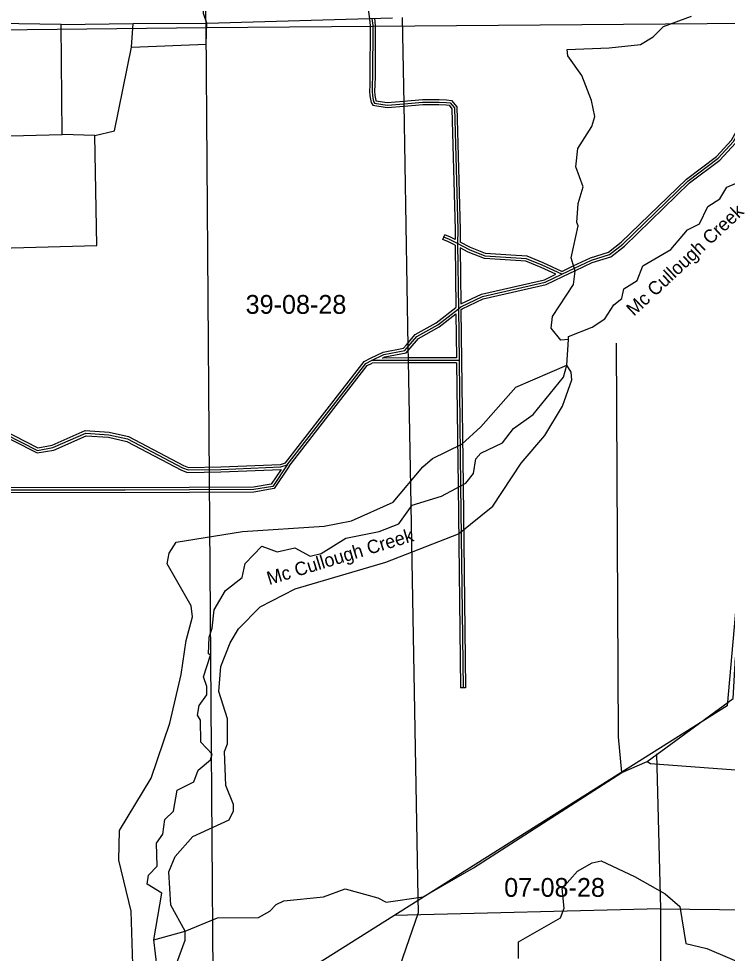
# Model space of a CAD drawing. Extents: x 418523 to 616617, y 1878279 to 2196743.
# Drawn here: x 486921 to 495394, y 1991620 to 2002802 of the extents above; entities that cross this region are included whole.
import ezdxf

# ---------------------------------------------------------------- set-up
doc = ezdxf.new("R2010")
doc.units = 0
for name, color, linetype in [('Level 1', 7, 'Continuous'), ('Level 2', 7, 'Continuous'), ('Level 31', 7, 'Continuous'), ('Level 32', 7, 'Continuous'), ('Level 41', 7, 'Continuous'), ('Level 5', 7, 'Continuous'), ('Level 55', 7, 'Continuous'), ('Level 7', 7, 'Continuous')]:
    doc.layers.add(name, color=color, linetype=linetype)

msp = doc.modelspace()

# ---------------------------------------------------------------- linework, layer by layer
at = {"layer": 'Level 1'}
for p, q in [((489160.594, 2002698.256), (489052.151, 2010637.074)), ((496165.31, 2003347.368), (495390.078, 1994579.436)), ((489160.594, 2002698.256), (496112.48, 2002749.846)), ((478928.849, 2002573.893), (489160.594, 2002698.256)), ((489252.006, 1990713.251), (489160.594, 2002698.256)), ((495390.078, 1994579.436), (483818.505, 1987290.855)), ((494545.915, 1994007.074), (494595.63, 1992150.917)), ((494595.63, 1992150.917), (491410.077, 1992072.554)), ((494595.63, 1992150.917), (494580.176, 1986799.598)), ((494595.63, 1992150.917), (497663.641, 1992120.631))]:
    msp.add_line(p, q, dxfattribs=at)
at = {"layer": 'Level 31'}
for p, q in [((492168.102, 2000110.928), (492177.935, 1999332.27)), ((493414.529, 1999744.606), (493565.15, 1999817.033)), ((492177.935, 1999332.27), (492185.951, 1998714.361)), ((492185.951, 1998714.361), (491581.87, 1998712.709)), ((492185.951, 1998714.361), (492204.612, 1997214.874)), ((491581.87, 1998712.709), (491140.781, 1998711.785)), ((489337.854, 1997410.023), (490054.976, 1997439.856)), ((490054.976, 1997439.856), (490130.242, 1997464.243)), ((492204.612, 1997214.874), (492234.7, 1994795.256))]:
    msp.add_line(p, q, dxfattribs=at)
for points in [[(491143.996, 2002804.862), (491154.711, 2002720.079), (491151.011, 2002109.859), (491148.963, 2002006.951), (491146.425, 2001936.41), (491149.979, 2001880.752), (491162.029, 2001810.51), (491173.999, 2001793), (491326.398, 2001767.947), (491528.766, 2001784.856)], [(493565.15, 1999817.033), (493768.202, 1999914.322), (493985.381, 1999979.911), (494144.475, 2000104.308), (494923.39, 2000859.117), (495283.207, 2001132.466), (495467.669, 2001331.674), (495551.715, 2001481.136), (495593.982, 2001647.874), (495702.784, 2001730.676), (496871.559, 2002033.234), (497573.206, 2002246.57)], [(491528.766, 2001784.856), (491750.484, 2001803.497), (491946.44, 2001804.8), (492034.246, 2001799.678), (492081.15, 2001794.376), (492131.302, 2001735.965), (492169.789, 2000275.299), (492168.102, 2000110.928)], [(492168.102, 2000110.928), (492070.976, 2000160.095), (492003.565, 2000188.763)], [(493414.529, 1999744.606), (493179.725, 1999851.841), (492992.036, 1999929.411), (492804.38, 1999942.614), (492497.203, 1999961.078), (492309.186, 2000035.744), (492168.102, 2000110.928)], [(492177.935, 1999332.27), (492206.575, 1999355.052), (492465.876, 1999478.631), (493216.88, 1999650.204), (493414.529, 1999744.606)], [(491578.822, 1998881.101), (491679.872, 1998999.202), (491930.69, 1999139.543), (492177.935, 1999332.27)], [(491140.781, 1998711.785), (491286.973, 1998784.223), (491537.383, 1998832.919), (491578.822, 1998881.101)], [(490130.242, 1997464.243), (491069.594, 1998676.83), (491140.781, 1998711.785)], [(486564.24, 1997931.903), (487146.395, 1997637.185), (487330.151, 1997669.794), (487722.577, 1997842.911), (487997.743, 1997824.917), (488222.655, 1997773.699), (488879.397, 1997428.843), (488945.875, 1997403.446), (489337.854, 1997410.023)], [(490130.242, 1997464.243), (489958.787, 1997206.817), (489730.92, 1997167.121), (488191.624, 1997160.696), (486479.534, 1997162.045)]]:
    msp.add_lwpolyline(points, dxfattribs=at)
at = {"layer": 'Level 32'}
for p, q in [((491991.825, 2000161.156), (492015.306, 2000216.371)), ((492138.335, 2000092.371), (492147.75, 1999346.778)), ((492198.742, 2000060.605), (492207.229, 1999388.597)), ((493414.201, 1999777.736), (493552.15, 1999844.071)), ((493427.53, 1999717.567), (493578.152, 1999789.996)), ((492208.125, 1999317.948), (492215.95, 1998714.75)), ((492148.723, 1999271.458), (492155.561, 1998744.278)), ((491581.809, 1998742.709), (491269.443, 1998742.054)), ((492155.56, 1998744.277), (491581.789, 1998742.709)), ((492215.95, 1998714.734), (492234.611, 1997215.246)), ((491581.934, 1998682.708), (491147.78, 1998681.798)), ((492156.324, 1998684.278), (491581.954, 1998682.708)), ((492156.324, 1998684.278), (492174.615, 1997214.5)), ((490049.631, 1997469.66), (490112.193, 1997489.931)), ((489336.98, 1997440.012), (490049.632, 1997469.659)), ((489338.73, 1997380.032), (490058.041, 1997409.956)), ((492174.615, 1997214.501), (492204.702, 1994794.884)), ((492234.611, 1997215.246), (492264.7, 1994795.629)), ((492264.7, 1994795.629), (492204.702, 1994794.884))]:
    msp.add_line(p, q, dxfattribs=at)
for points in [[(489181.19, 2003921.329), (489182.382, 2002961.388), (490333.862, 2002991.651), (490800.644, 2003006.948), (490935.035, 2002999.084), (491003.225, 2002999.838), (491069.729, 2002987.501), (491092.269, 2002970.461), (491114.232, 2002801.101)], [(491114.232, 2002801.101), (491124.699, 2002718.281), (491121.013, 2002110.248), (491118.973, 2002007.788), (491116.39, 2001935.991), (491120.141, 2001877.251), (491133.567, 2001798.984), (491156.472, 2001765.477), (491325.195, 2001737.741), (491531.265, 2001754.96)], [(491173.76, 2002808.624), (491184.723, 2002721.876), (491181.01, 2002109.469), (491178.952, 2002006.112), (491176.46, 2001936.827), (491179.817, 2001884.255), (491190.49, 2001822.036), (491191.525, 2001820.522), (491327.6, 2001798.153), (491526.269, 2001814.753)], [(493552.187, 1999844.089), (493757.32, 1999942.375), (493971.329, 2000007.006), (494124.74, 2000126.961), (494903.806, 2000881.916), (495262.974, 2001154.772), (495443.253, 2001349.462), (495523.613, 2001492.37), (495567.476, 2001665.402), (495689.42, 2001758.207), (496863.433, 2002062.12), (497360.759, 2002213.331)], [(493578.114, 1999789.978), (493779.085, 1999886.271), (493999.433, 1999952.816), (494164.209, 2000081.656), (494942.973, 2000836.318), (495303.44, 2001110.161), (495492.085, 2001313.886), (495579.818, 2001469.903), (495620.488, 2001630.346), (495716.148, 2001703.146), (496879.685, 2002004.348), (497525.69, 2002200.765)], [(491526.253, 2001814.751), (491749.125, 2001833.49), (491947.215, 2001834.806), (492036.806, 2001829.581), (492096.232, 2001822.863), (492161.012, 2001747.416), (492199.794, 2000275.54), (492198.29, 2000128.836)], [(491531.28, 2001754.961), (491751.843, 2001773.505), (491945.665, 2001774.793), (492031.685, 2001769.776), (492066.067, 2001765.889), (492101.593, 2001724.513), (492139.784, 2000275.057), (492138.6, 2000159.488)], [(492138.6, 2000159.488), (492083.635, 2000187.312), (492015.306, 2000216.371)], [(492138.335, 2000092.371), (492058.317, 2000132.877), (491991.825, 2000161.156)], [(493414.201, 1999777.736), (493191.69, 1999879.358), (492998.997, 1999958.996), (492806.332, 1999972.551), (492503.805, 1999990.736), (492321.816, 2000063.008), (492198.289, 2000128.836)], [(493343.647, 1999743.996), (493167.76, 1999824.326), (492985.076, 1999899.826), (492802.426, 1999912.676), (492490.601, 1999931.421), (492296.557, 2000008.48), (492198.742, 2000060.605)], [(492207.229, 1999388.597), (492455.962, 1999507.139), (493206.953, 1999678.71), (493343.647, 1999743.996)], [(492208.125, 1999317.949), (492222.573, 1999329.443), (492475.79, 1999450.121), (493226.805, 1999621.698), (493427.459, 1999717.534)], [(491556.027, 1998900.605), (491660.555, 1999022.771), (491914.047, 1999164.608), (492147.75, 1999346.777)], [(491601.617, 1998861.596), (491699.189, 1998975.633), (491947.332, 1999114.477), (492148.722, 1999271.458)], [(491127.461, 1998738.666), (491277.276, 1998812.901), (491521.43, 1998860.379), (491556.027, 1998900.605)], [(491269.443, 1998742.054), (491296.67, 1998755.546), (491553.335, 1998805.458), (491601.567, 1998861.537)], [(490112.193, 1997489.931), (491050.133, 1998700.696), (491127.558, 1998738.715)], [(490154.617, 1997446.718), (491089.055, 1998652.964), (491147.78, 1998681.798)], [(486571.469, 1997961.87), (487151.012, 1997668.474), (487321.35, 1997698.701), (487717.196, 1997873.327), (488002.08, 1997854.699), (488233.135, 1997802.081), (488891.768, 1997456.232), (488951.167, 1997433.541), (489336.979, 1997440.012)], [(486557.014, 1997901.936), (487141.778, 1997605.896), (487338.953, 1997640.887), (487727.957, 1997812.494), (487993.407, 1997795.136), (488212.175, 1997745.316), (488867.026, 1997401.454), (488940.583, 1997373.352), (489338.73, 1997380.032)], [(490058.041, 1997409.956), (489940.955, 1997234.163), (489728.265, 1997197.111), (488191.572, 1997190.696), (486509.269, 1997192.021)], [(490154.617, 1997446.718), (489976.62, 1997179.471), (489733.575, 1997137.131), (488191.675, 1997130.695), (486509.785, 1997132.019)]]:
    msp.add_lwpolyline(points, dxfattribs=at)
at = {"layer": 'Level 5'}
for p, q in [((487429.028, 2002731.73), (486537.11, 2002744.879)), ((487429.028, 2002731.73), (488287.735, 2002743.781)), ((488269.559, 2002460.444), (488287.735, 2002743.781)), ((488287.735, 2002743.781), (489171.451, 2002747.342)), ((489171.451, 2002747.342), (491389.274, 2002810.381)), ((487438.601, 2001414.517), (487429.028, 2002731.73)), ((486546.485, 2001394.316), (487438.601, 2001414.517)), ((487830.35, 2001404.052), (487438.601, 2001414.517)), ((493475.987, 1998655.875), (493494.332, 1998964.223)), ((494133.295, 1993783.802), (494434.128, 1993915.58)), ((488537.035, 1991779.924), (488912.76, 1991886.261))]:
    msp.add_line(p, q, dxfattribs=at)
for points in [[(489171.451, 2002747.342), (489130.389, 2002864.275), (489083.221, 2004940.325), (489111.441, 2005532.04)], [(488269.559, 2002460.444), (489161.745, 2002497.276), (489171.451, 2002747.342)], [(493494.332, 1998964.223), (493402.56, 1998956.381), (493286.636, 1999098.724), (493304.064, 1999240.367), (493556.212, 1999622.47), (493573.74, 1999780.764), (493524.606, 1999939.447), (493610.031, 2000322.458), (493593.59, 2000364.209), (493611.466, 2000589.225), (493670.904, 2000788.971), (493580.508, 2001031.216), (493606.665, 2001247.831), (493774.834, 2001513.68), (493808.832, 2001630.223), (493768.168, 2001822.157), (493653.09, 2002122.893), (493487.603, 2002357.227), (493479.691, 2002432.289), (493980.011, 2002454.606), (494355.338, 2002494.261), (494505.879, 2002585.146), (494631.61, 2002709.5), (494965.754, 2002832.747)], [(487830.35, 2001404.052), (488064.093, 2001461.156), (488269.559, 2002460.444)], [(486539.259, 2000052.193), (487856.593, 2000086.74), (487830.35, 2001404.052)], [(493494.332, 1998964.223), (493494.492, 1998997.574), (493778.545, 1999112.741), (493929.156, 1999211.955), (494038.415, 1999378.13), (494130.536, 1999452.633), (494156.165, 1999569.206), (494315.086, 1999668.391), (494382.725, 1999843.096), (494717.257, 2000041.375), (494918.567, 2000273.713), (495060.709, 2000347.947), (495161.857, 2000555.833), (495304.068, 2000646.747), (495388.217, 2000788.042), (495622.16, 2000886.797), (495647.4, 2000928.349), (495856.163, 2000993.933), (495940.511, 2001176.868), (496057.483, 2001226.231)], [(494133.295, 1993783.802), (494093.907, 1994209.182), (494069.305, 1998919.429)], [(488537.035, 1991779.924), (488631.746, 1992337.969), (488457.271, 1992447.29), (488474.53, 1992555.563), (488575.16, 1992663.376), (488568.295, 1992938.513), (488643.904, 1993046.496), (488669.871, 1993221.421), (488770.461, 1993320.905), (488813.478, 1993570.761), (489014.08, 1993669.726), (489064.879, 1993811.181), (489215.589, 1993935.406), (489232.618, 1994001.997), (489100.023, 1994144.44), (489093.128, 1994411.266), (489060.076, 1994469.787), (489077.375, 1994586.4), (489169.755, 1994710.954), (489170.313, 1994810.986), (489129.25, 1994927.929), (489213.987, 1995185.896), (489189.076, 1995202.696), (489198.493, 1995402.741), (489232.431, 1995510.915), (489258.618, 1995727.531), (489393.236, 1995960.228), (489594.157, 1996117.534), (489628.425, 1996284.069), (489829.605, 1996491.396), (490012.65, 1996423.727), (490221.313, 1996472.631), (490404.189, 1996371.581), (490537.74, 1996404.203), (490830.493, 1996586.031), (491231.089, 1996667.228), (491465.002, 1996757.683), (491624.601, 1996981.881), (491975.316, 1997088.387), (492267.939, 1997245.175), (492360.259, 1997361.399), (492386.216, 1997536.324), (492444.926, 1997602.696), (492704.009, 1997726.362), (492838.338, 1997900.708), (493072.64, 1998066.156), (493433.549, 1998514.391), (493475.987, 1998655.875)], [(494434.128, 1993915.58), (495463.545, 1994668.621), (495491.207, 1995160.333)], [(494434.128, 1993915.58), (494475.64, 1993890.339), (496508.92, 1993737.621), (496629.291, 1994412.249), (497066.05, 1995018.439)], [(491757.706, 1992296.056), (492359.811, 1992642.942), (494133.295, 1993783.802)], [(488912.76, 1991886.261), (489297.085, 1992042.59), (489788.954, 1992048.276), (489922.765, 1992122.58), (489998.215, 1992205.523), (490090.145, 1992246.715), (490565.574, 1992294.171), (490824.557, 1992392.807), (491215.776, 1992282.3), (491315.519, 1992231.76), (491757.706, 1992296.056)], [(487122.061, 1986010.356), (487189.74, 1986193.391), (487466.28, 1986458.681), (487635.395, 1986899.593), (487861.645, 1987115.121), (488046.683, 1987422.591), (488255.905, 1987571.497), (488458.171, 1987978.9), (488493.246, 1988295.488), (488611.334, 1988553.286), (488647.625, 1989094.96), (488740.333, 1989286.206), (488832.493, 1989369.079), (488909.189, 1989677.127), (489027.406, 1989959.906), (489078.693, 1990193.061), (488987.948, 1990368.615), (488747.759, 1990661.7), (488665.155, 1990803.842), (488632.82, 1990987.446), (488533.566, 1991138.018), (488576.921, 1991446.236), (488537.035, 1991779.924)]]:
    msp.add_lwpolyline(points, dxfattribs=at)
at = {"layer": 'Level 55'}
for p, q in [((491528.766, 2001784.856), (491510.891, 2002816.665)), ((491578.822, 1998881.101), (491528.766, 2001784.856)), ((491581.87, 1998712.709), (491578.822, 1998881.101)), ((491611.518, 1996981.878), (491581.87, 1998712.709)), ((491696.695, 1992287.636), (491611.518, 1996981.878))]:
    msp.add_line(p, q, dxfattribs=at)
msp.add_lwpolyline([(489703.935, 1986328.857), (491699.693, 1992107.243), (491696.695, 1992287.636)], dxfattribs=at)
at = {"layer": 'Level 7'}
for points in [[(488292.34, 1991231.028), (488263.804, 1992123.19), (488117.02, 1992732.562), (488127.284, 1993090.961), (488505.79, 1993714.151), (488726.102, 1994371.551), (488862.625, 1994954.376), (488923.168, 1995362.527), (488999.735, 1995645.576), (488983.782, 1995779.018), (488694.727, 1996280.777), (488720.385, 1996405.691), (488804.465, 1996538.615), (489597.138, 1996667.738), (490572.845, 1996729.151), (490898.32, 1996794.077), (491399.686, 1997016.479), (491752.095, 1997439.733), (491869.366, 1997539.107), (492220.44, 1997712.306), (492446.63, 1997919.474), (492866, 1998392.391), (493475.987, 1998655.875)], [(488912.76, 1991886.261), (488739.361, 1992195.657), (488716.514, 1992595.936), (488792.521, 1992778.912), (489002.241, 1993019.551), (489436.806, 1993217.271), (489487.415, 1993325.374), (489487.804, 1993400.406), (489397.318, 1993625.981), (489382.87, 1994034.561), (489416.71, 1994126.063), (489418.304, 1994426.171), (489311.706, 1994751.877), (489338.311, 1995051.855), (489448.229, 1995334.703), (489549.178, 1995500.878), (489809.008, 1995766.228), (490227.002, 1995980.719), (491312.457, 1996300.01), (492181.268, 1996637.079), (492591.55, 1996968.342), (492927.777, 1997483.399), (493213.017, 1997815.311), (493423.315, 1998164.292), (493533.391, 1998480.481), (493525.55, 1998572.254), (493475.987, 1998655.875)], [(492895.82, 1991556.302), (492896.897, 1991756.377), (493398.651, 1992045.431), (493440.95, 1992161.914), (493417.185, 1992395.459), (493601.725, 1992602.886), (493777.317, 1992701.971), (493885.819, 1992726.393), (494284.98, 1992540.833), (494650.63, 1992330.463), (494824.875, 1992179.451), (494897.545, 1991737.231), (495147.31, 1991677.532), (495662.984, 1991458.003)], [(488793.765, 1991461.76), (488912.172, 1991777.889), (488912.76, 1991886.261)]]:
    msp.add_lwpolyline(points, dxfattribs=at)

# ---------------------------------------------------------------- texts
at = {"layer": 'Level 2'}
for s, p in [('39-08-28', (489633.923, 1999271.285)), ('07-08-28', (492725.815, 1992295.866))]:
    msp.add_text(s, height=225, dxfattribs=at).set_placement(p)
at = {"layer": 'Level 41'}
for rotation, p in [(43.1274639, (494277.155, 1999234.609)), (16.9274805, (489915.775, 1996024.627))]:
    msp.add_text('Mc Cullough Creek', height=160, rotation=rotation, dxfattribs=at).set_placement(p)

doc.saveas('drawing.dxf')
